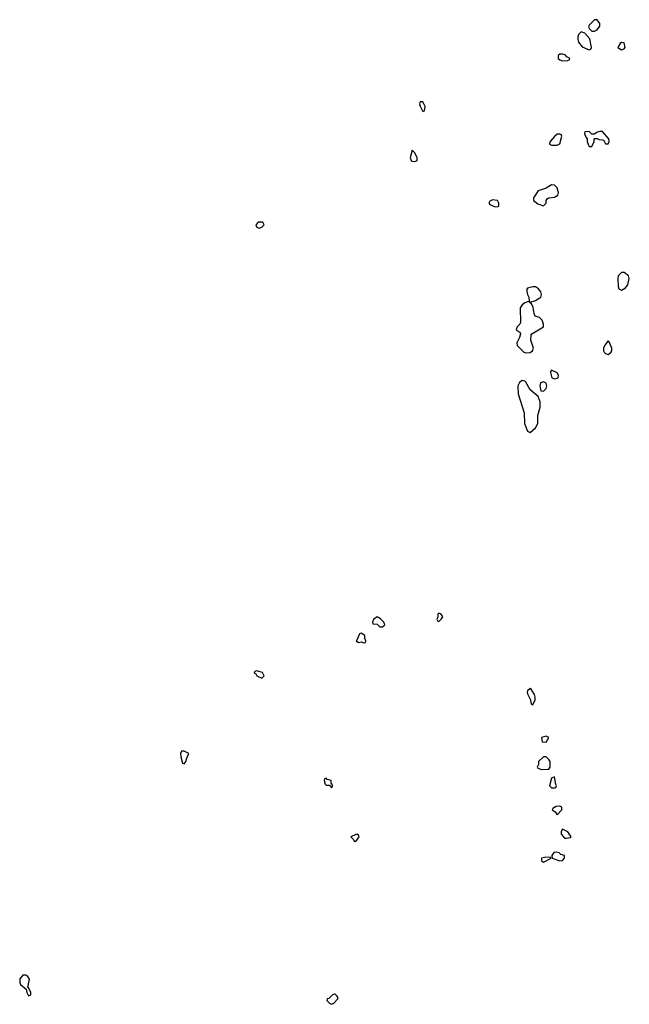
# Model space of a CAD drawing. Header units: inches. Extents: x 2789275 to 2951659, y 860290 to 1033804.
# Tile 313 of 316: x 2912125 to 2916669, y 1025862 to 1033198. Entities that reach past the tile are written whole.
import ezdxf

# ---------------------------------------------------------------- set-up
doc = ezdxf.new("R2010")
doc.units = ezdxf.units.IN
doc.header["$MEASUREMENT"] = 0
doc.layers.add('C9012', color=7, linetype='Continuous')
doc.layers.add('C9013', color=7, linetype='Continuous')

msp = doc.modelspace()

# ---------------------------------------------------------------- linework, layer by layer
at = {"layer": 'C9012', "color": 2, "elevation": 2}
for points in [[(2914790, 1028748), (2914762, 1028730), (2914754, 1028710), (2914758, 1028698), (2914790, 1028694), (2914810, 1028674), (2914830, 1028674), (2914846, 1028690), (2914838, 1028710), (2914814.6, 1028734.6)], [(2915250, 1028775.3), (2915242, 1028770), (2915242, 1028750), (2915234, 1028730), (2915238, 1028718), (2915250, 1028714), (2915270, 1028734), (2915278, 1028750), (2915266, 1028770)], [(2914670, 1028626), (2914658, 1028622), (2914641, 1028579), (2914632, 1028570), (2914650, 1028558), (2914670, 1028562), (2914690, 1028554), (2914702, 1028558), (2914706, 1028570), (2914698, 1028590), (2914698, 1028610)], [(2913890, 1028346), (2913878, 1028342), (2913874, 1028330), (2913884.7, 1028324.7), (2913892, 1028310), (2913930, 1028292), (2913948, 1028310), (2913934.6, 1028334.6)], [(2915930, 1028215.3), (2915910, 1028198), (2915907.5, 1028187.5), (2915910, 1028174), (2915931.6, 1028131.6), (2915938, 1028098), (2915950, 1028094), (2915968, 1028130), (2915968, 1028150), (2915962, 1028170), (2915938, 1028210)], [(2916050, 1027859), (2916014, 1027850), (2916018, 1027818), (2916050, 1027814), (2916068, 1027850)], [(2913350, 1027748.7), (2913332, 1027748), (2913324.7, 1027730), (2913325.4, 1027705.4), (2913338, 1027658), (2913350, 1027654), (2913367.3, 1027672.7), (2913368.4, 1027691.6), (2913386, 1027730)], [(2916050, 1027706), (2916030, 1027706), (2915992, 1027670), (2915992, 1027648), (2915982, 1027630), (2915984.7, 1027624.7), (2916012.7, 1027612.7), (2916070, 1027614), (2916078, 1027630), (2916078, 1027670), (2916070, 1027686)], [(2916110, 1027558), (2916090, 1027546), (2916074, 1027490), (2916090, 1027474), (2916110, 1027474), (2916122, 1027478), (2916126, 1027490), (2916120.2, 1027500.2)], [(2914410, 1027546), (2914398, 1027542), (2914394, 1027530), (2914402, 1027502), (2914410, 1027494), (2914434, 1027494), (2914450, 1027474), (2914458, 1027490), (2914450, 1027506), (2914446, 1027506), (2914446, 1027530), (2914418, 1027538)], [(2916150, 1027338), (2916123.6, 1027336.4), (2916098, 1027322), (2916094, 1027310), (2916116.9, 1027296.9), (2916130, 1027274), (2916166, 1027310), (2916166, 1027330)], [(2914630, 1027128), (2914594, 1027110), (2914614, 1027090), (2914618, 1027078), (2914630, 1027074), (2914655.3, 1027110), (2914647.3, 1027127.3)], [(2916170, 1027166), (2916162, 1027150), (2916162, 1027130), (2916178, 1027110), (2916190, 1027101), (2916199.8, 1027099.8), (2916230, 1027104.7), (2916235.3, 1027110), (2916210, 1027148)], [(2916125.4, 1026994.6), (2916107.1, 1026992.9), (2916092, 1026970), (2916094, 1026950), (2916150, 1026932), (2916170, 1026934), (2916186, 1026950), (2916186, 1026970), (2916159, 1026979), (2916146, 1026990)], [(2916078, 1026958), (2916036.4, 1026956.4), (2916014, 1026950), (2916014, 1026930), (2916030, 1026922), (2916086, 1026950)], [(2912170, 1026078), (2912150, 1026078), (2912127.1, 1026052.9), (2912125.4, 1026025.4), (2912132, 1026010), (2912174, 1025974), (2912178, 1025950), (2912190, 1025924.7), (2912207.3, 1025932.7), (2912208, 1025950), (2912190, 1025986), (2912186, 1025986), (2912198, 1026050), (2912186, 1026070)], [(2914470, 1025938), (2914454, 1025930), (2914430, 1025906), (2914418, 1025902), (2914414, 1025890), (2914434, 1025870), (2914450, 1025862), (2914466, 1025870), (2914496.4, 1025903.6), (2914498, 1025910), (2914490, 1025926), (2914476.4, 1025936.4)]]:
    msp.add_lwpolyline(points, close=True, dxfattribs=at)
at = {"layer": 'C9013', "color": 2, "elevation": 2}
for points in [[(2916430, 1033198), (2916410, 1033198), (2916370, 1033158), (2916365.4, 1033145.4), (2916372, 1033130), (2916390, 1033112), (2916410, 1033111.3), (2916430, 1033122), (2916448, 1033150), (2916448, 1033170)], [(2916310, 1033108), (2916291.1, 1033088.9), (2916286, 1033070), (2916284.7, 1033050), (2916290.9, 1033030.9), (2916316.9, 1032996.9), (2916370, 1032974), (2916382, 1032978), (2916386, 1032990), (2916375.1, 1033055.1), (2916337.2, 1033097.2)], [(2916610, 1033028), (2916599.6, 1033020.4), (2916582, 1032990), (2916610, 1032974), (2916630, 1032982), (2916638, 1032990), (2916630, 1033026)], [(2916170, 1032942), (2916150, 1032942), (2916138, 1032930), (2916138, 1032910), (2916150, 1032898), (2916170, 1032892), (2916210, 1032894), (2916222, 1032898), (2916226, 1032910), (2916202, 1032922), (2916190, 1032935.3)], [(2915130, 1032586), (2915110, 1032586), (2915106, 1032570), (2915110, 1032554), (2915130, 1032514), (2915142, 1032518), (2915148, 1032550)], [(2916150, 1032346), (2916130, 1032346), (2916110, 1032328), (2916078, 1032290), (2916074, 1032274), (2916074, 1032270), (2916090, 1032262), (2916130, 1032262), (2916150, 1032274), (2916166, 1032330), (2916162, 1032342)], [(2916470, 1032366), (2916450, 1032366), (2916423.6, 1032356.4), (2916410, 1032346), (2916390, 1032346), (2916370, 1032366), (2916338, 1032362), (2916334, 1032350), (2916343.6, 1032323.6), (2916354, 1032310), (2916354, 1032290), (2916363.6, 1032263.6), (2916370, 1032254), (2916390, 1032254), (2916406, 1032290), (2916406, 1032310), (2916410, 1032314), (2916430, 1032314), (2916444.7, 1032304.7), (2916470, 1032302), (2916478, 1032298), (2916490, 1032274), (2916510, 1032274), (2916518, 1032290), (2916515.3, 1032310)], [(2915050, 1032226), (2915036, 1032170), (2915042.8, 1032150), (2915050, 1032144), (2915070, 1032141), (2915088, 1032150), (2915088, 1032170), (2915070, 1032206)], [(2916090, 1031968), (2916050, 1031942), (2915990, 1031922), (2915954, 1031870), (2915954, 1031850), (2915987.1, 1031827.1), (2916030, 1031811.3), (2916048.7, 1031830), (2916048.9, 1031851.1), (2916056.4, 1031863.6), (2916069.1, 1031870.9), (2916110, 1031876), (2916135.3, 1031890), (2916142, 1031910), (2916139, 1031919), (2916130, 1031946), (2916110, 1031966)], [(2915650, 1031855.3), (2915630, 1031846), (2915622, 1031830), (2915630, 1031822), (2915670, 1031804.7), (2915690, 1031806), (2915695.3, 1031810), (2915695.3, 1031830), (2915686, 1031850)], [(2913938, 1031690), (2913902, 1031690), (2913884.7, 1031670), (2913890, 1031654), (2913910, 1031644.7), (2913930, 1031652), (2913948, 1031670)], [(2916630, 1031314), (2916610, 1031314), (2916596.8, 1031303.2), (2916586.8, 1031290), (2916582.8, 1031270), (2916584.7, 1031210), (2916591.6, 1031191.6), (2916610, 1031182), (2916640.4, 1031199.6), (2916648, 1031210), (2916656.4, 1031223.6), (2916668.7, 1031270), (2916662, 1031290)], [(2915970, 1031208.7), (2915950, 1031208.7), (2915910, 1031198), (2915904.7, 1031190), (2915906, 1031174), (2915911, 1031150), (2915921, 1031130), (2915922, 1031102), (2915930, 1031094), (2915970, 1031104.7), (2916008.9, 1031131.1), (2916015.3, 1031150), (2916008.7, 1031170), (2915992.9, 1031192.9)], [(2915918, 1031098), (2915890, 1031089), (2915870, 1031074), (2915856, 1031050), (2915856.9, 1030943.1), (2915852, 1030930), (2915832, 1030910), (2915824.7, 1030890), (2915830, 1030882), (2915854, 1030870), (2915858, 1030858), (2915851.3, 1030830), (2915831.3, 1030790), (2915832, 1030770), (2915882, 1030722), (2915896.9, 1030716.9), (2915930, 1030718), (2915948, 1030730), (2915955.3, 1030750), (2915934, 1030810), (2915938, 1030850), (2915942, 1030858), (2916028, 1030910), (2916028, 1030930), (2916019, 1030959), (2915999, 1030979), (2915968, 1030990), (2915959, 1031010), (2915953.2, 1031053.2), (2915940.4, 1031080.4)], [(2916510, 1030806), (2916486.4, 1030773.6), (2916476, 1030750), (2916476, 1030730), (2916481.4, 1030721.4), (2916490, 1030711.3), (2916510, 1030704.7), (2916530, 1030718), (2916537.2, 1030730), (2916537.2, 1030750), (2916518, 1030798)], [(2916090, 1030586), (2916082, 1030578), (2916082, 1030570), (2916092, 1030530), (2916110, 1030521), (2916130, 1030526), (2916138, 1030530), (2916142, 1030550), (2916130, 1030568)], [(2915870, 1030509.2), (2915850, 1030495.3), (2915839.1, 1030470), (2915840.5, 1030410), (2915884, 1030270), (2915887.3, 1030190), (2915910, 1030132), (2915930, 1030122), (2915970, 1030158), (2915986, 1030190), (2915986, 1030250), (2916003.7, 1030310), (2916005.2, 1030350), (2915989.4, 1030389.4), (2915930, 1030441.2), (2915897, 1030497), (2915890, 1030504)], [(2916030, 1030499), (2916006.8, 1030493.2), (2916001, 1030470), (2916010, 1030434), (2916030, 1030431.3), (2916048.7, 1030450), (2916054, 1030470), (2916048, 1030490)]]:
    msp.add_lwpolyline(points, close=True, dxfattribs=at)

doc.saveas('drawing.dxf')
